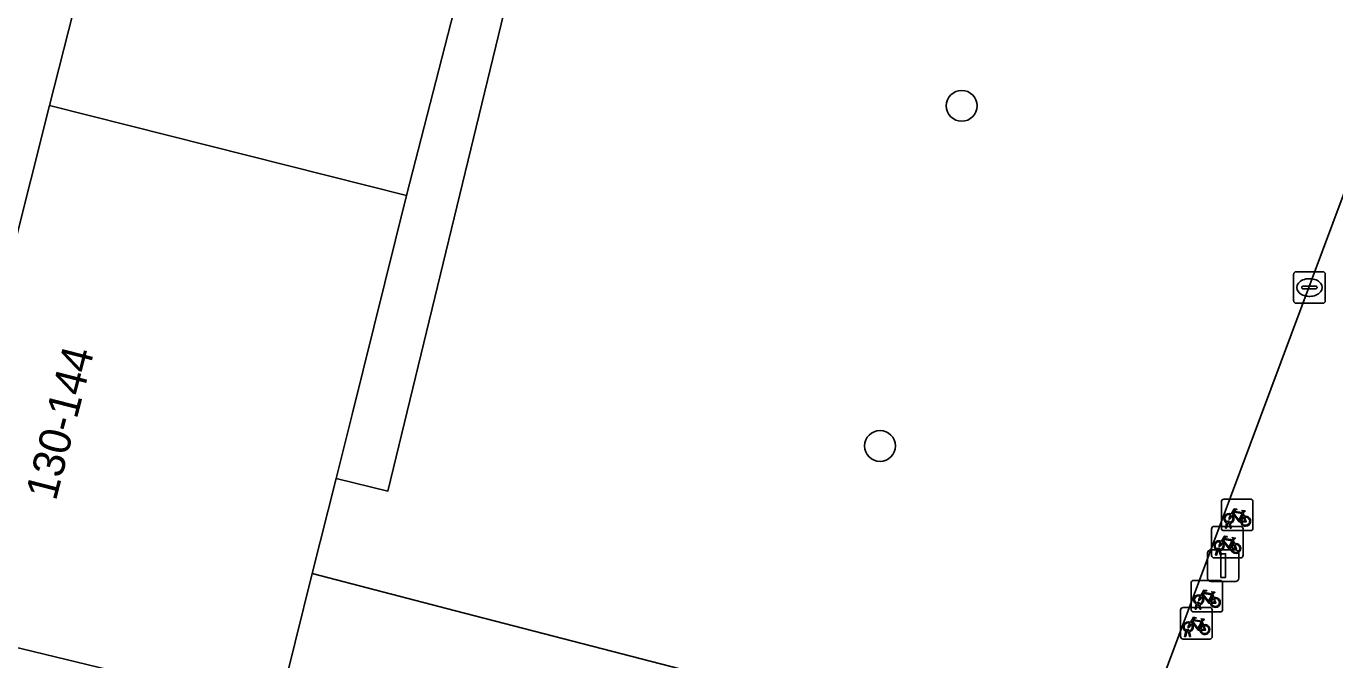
# Model space of a CAD drawing. Extents: x 163683 to 164494, y 382709 to 383872.
# Drawn here: x 164078.91 to 164120.38, y 383235.29 to 383255.37 of the extents above; entities that cross this region are included whole.
import ezdxf

# ---------------------------------------------------------------- set-up
doc = ezdxf.new("R2010")
doc.units = 0
for name, color, linetype in [('IMGEO_Boom', 7, 'Continuous'), ('IMGEO_Fietsenrek', 7, 'Continuous'), ('IMGEO_Groenvoorziening', 7, 'Continuous'), ('IMGEO_Kolk', 7, 'Continuous'), ('IMGEO_Lichtmast', 7, 'Continuous'), ('IMGEO_Pand', 7, 'Continuous'), ('IMGEO_Pand_nummerreeks', 7, 'Continuous'), ('IMGEO_Voetpad_open', 7, 'Continuous')]:
    doc.layers.add(name, color=color, linetype=linetype)

msp = doc.modelspace()

# ---------------------------------------------------------------- linework, layer by layer
at = {"layer": 'IMGEO_Boom'}
for centre in [(164108.556, 383252.845), (164105.968, 383242.067)]:
    msp.add_circle(centre, 0.489, dxfattribs=at)
at = {"layer": 'IMGEO_Fietsenrek'}
for p, q in [((164116.787, 383239.457), (164116.787, 383240.298)), ((164116.787, 383240.298), (164116.787, 383239.457)), ((164116.862, 383240.382), (164117.703, 383240.382)), ((164117.703, 383240.382), (164116.862, 383240.382)), ((164117.787, 383240.307), (164117.787, 383239.466)), ((164117.787, 383239.466), (164117.787, 383240.307)), ((164117.474, 383239.931), (164117.51, 383239.836)), ((164116.475, 383238.593), (164116.475, 383239.434)), ((164116.475, 383239.434), (164116.475, 383238.593)), ((164116.55, 383239.518), (164117.391, 383239.518)), ((164117.391, 383239.518), (164116.55, 383239.518)), ((164116.914, 383239.466), (164116.953, 383239.626)), ((164116.948, 383239.466), (164116.914, 383239.466)), ((164116.983, 383239.614), (164116.948, 383239.466)), ((164117.025, 383239.638), (164117.024, 383239.642)), ((164117.066, 383239.466), (164117.032, 383239.608)), ((164117.056, 383239.649), (164117.057, 383239.642)), ((164117.064, 383239.612), (164117.099, 383239.466)), ((164117.099, 383239.466), (164117.066, 383239.466)), ((164117.475, 383239.443), (164117.475, 383238.602)), ((164117.475, 383238.602), (164117.475, 383239.443)), ((164117.712, 383239.382), (164116.871, 383239.382)), ((164116.871, 383239.382), (164117.712, 383239.382)), ((164117.162, 383239.067), (164117.198, 383238.972)), ((164116.602, 383238.602), (164116.641, 383238.762)), ((164116.636, 383238.602), (164116.602, 383238.602)), ((164116.671, 383238.75), (164116.636, 383238.602)), ((164116.713, 383238.774), (164116.712, 383238.778)), ((164116.754, 383238.602), (164116.72, 383238.744)), ((164116.744, 383238.785), (164116.745, 383238.778)), ((164116.752, 383238.748), (164116.787, 383238.602)), ((164116.787, 383238.602), (164116.754, 383238.602)), ((164117.4, 383238.518), (164116.559, 383238.518)), ((164116.559, 383238.518), (164117.4, 383238.518)), ((164115.901, 383237.806), (164116.742, 383237.806)), ((164116.742, 383237.806), (164115.901, 383237.806)), ((164116.826, 383237.731), (164116.826, 383236.89)), ((164116.826, 383236.89), (164116.826, 383237.731)), ((164115.826, 383236.881), (164115.826, 383237.722)), ((164115.826, 383237.722), (164115.826, 383236.881)), ((164116.513, 383237.355), (164116.549, 383237.26)), ((164115.57, 383236.948), (164116.411, 383236.948)), ((164116.411, 383236.948), (164115.57, 383236.948)), ((164115.953, 383236.89), (164115.992, 383237.05)), ((164116.022, 383237.038), (164115.987, 383236.89)), ((164116.064, 383237.062), (164116.063, 383237.066)), ((164116.105, 383236.89), (164116.071, 383237.032)), ((164116.095, 383237.073), (164116.096, 383237.066)), ((164116.103, 383237.036), (164116.138, 383236.89)), ((164115.495, 383236.023), (164115.495, 383236.864)), ((164115.495, 383236.864), (164115.495, 383236.023)), ((164116.751, 383236.806), (164115.91, 383236.806)), ((164115.91, 383236.806), (164116.751, 383236.806)), ((164115.987, 383236.89), (164115.953, 383236.89)), ((164116.138, 383236.89), (164116.105, 383236.89)), ((164116.182, 383236.497), (164116.218, 383236.402)), ((164116.495, 383236.873), (164116.495, 383236.032)), ((164116.495, 383236.032), (164116.495, 383236.873)), ((164115.622, 383236.032), (164115.661, 383236.192)), ((164115.691, 383236.18), (164115.656, 383236.032)), ((164115.733, 383236.204), (164115.732, 383236.208)), ((164115.774, 383236.032), (164115.74, 383236.174)), ((164115.764, 383236.215), (164115.765, 383236.208)), ((164115.772, 383236.178), (164115.807, 383236.032)), ((164116.42, 383235.948), (164115.579, 383235.948)), ((164115.579, 383235.948), (164116.42, 383235.948)), ((164115.656, 383236.032), (164115.622, 383236.032)), ((164115.807, 383236.032), (164115.774, 383236.032))]:
    msp.add_line(p, q, dxfattribs=at)
for points in [[(164117.121, 383239.856), (164117.069, 383239.766), (164117.029, 383239.741), (164117.03, 383239.788), (164117.085, 383239.882)], [(164117.1, 383239.908), (164117.195, 383240.072), (164117.281, 383240.058), (164117.283, 383240.049), (164117.227, 383240.038), (164117.2, 383239.993), (164117.456, 383239.952)], [(164117.396, 383239.664), (164117.346, 383239.664), (164117.155, 383239.915), (164117.136, 383239.883)], [(164117.443, 383239.927), (164117.186, 383239.968), (164117.169, 383239.939), (164117.336, 383239.719), (164117.443, 383239.927)], [(164117.491, 383239.829), (164117.461, 383239.906), (164117.352, 383239.688), (164117.395, 383239.688)], [(164117.425, 383239.688), (164117.545, 383239.687), (164117.501, 383239.801)], [(164117.521, 383239.808), (164117.576, 383239.663), (164117.426, 383239.663)], [(164117.456, 383239.952), (164117.481, 383240.001), (164117.475, 383240.005), (164117.452, 383240.009), (164117.44, 383240.016), (164117.439, 383240.019), (164117.441, 383240.024), (164117.536, 383240.009), (164117.538, 383239.999), (164117.528, 383239.986), (164117.516, 383239.98), (164117.502, 383239.986), (164117.474, 383239.931)], [(164116.809, 383238.992), (164116.757, 383238.902), (164116.717, 383238.877), (164116.718, 383238.924), (164116.773, 383239.018)], [(164116.788, 383239.044), (164116.883, 383239.208), (164116.969, 383239.194), (164116.971, 383239.185), (164116.915, 383239.174), (164116.888, 383239.129), (164117.144, 383239.088)], [(164117.084, 383238.8), (164117.034, 383238.8), (164116.843, 383239.051), (164116.824, 383239.019)], [(164117.131, 383239.063), (164116.874, 383239.104), (164116.857, 383239.075), (164117.024, 383238.855), (164117.131, 383239.063)], [(164117.179, 383238.965), (164117.149, 383239.042), (164117.04, 383238.824), (164117.083, 383238.824)], [(164117.144, 383239.088), (164117.169, 383239.137), (164117.163, 383239.141), (164117.14, 383239.145), (164117.128, 383239.152), (164117.127, 383239.155), (164117.129, 383239.16), (164117.224, 383239.145), (164117.226, 383239.135), (164117.216, 383239.122), (164117.204, 383239.116), (164117.19, 383239.122), (164117.162, 383239.067)], [(164117.113, 383238.824), (164117.233, 383238.823), (164117.189, 383238.937)], [(164117.209, 383238.944), (164117.264, 383238.799), (164117.114, 383238.799)], [(164116.139, 383237.332), (164116.234, 383237.496), (164116.32, 383237.482), (164116.322, 383237.473), (164116.266, 383237.462), (164116.239, 383237.417), (164116.495, 383237.376)], [(164116.435, 383237.088), (164116.385, 383237.088), (164116.194, 383237.339), (164116.175, 383237.307)], [(164116.482, 383237.351), (164116.225, 383237.392), (164116.208, 383237.363), (164116.375, 383237.143), (164116.482, 383237.351)], [(164116.53, 383237.253), (164116.5, 383237.33), (164116.391, 383237.112), (164116.434, 383237.112)], [(164116.495, 383237.376), (164116.52, 383237.425), (164116.514, 383237.429), (164116.491, 383237.433), (164116.479, 383237.44), (164116.478, 383237.443), (164116.48, 383237.448), (164116.575, 383237.433), (164116.577, 383237.423), (164116.567, 383237.41), (164116.555, 383237.404), (164116.541, 383237.41), (164116.513, 383237.355)], [(164116.16, 383237.28), (164116.108, 383237.19), (164116.068, 383237.165), (164116.069, 383237.212), (164116.124, 383237.306)], [(164116.464, 383237.112), (164116.584, 383237.111), (164116.54, 383237.225)], [(164116.56, 383237.232), (164116.615, 383237.087), (164116.465, 383237.087)], [(164115.808, 383236.474), (164115.903, 383236.638), (164115.989, 383236.624), (164115.991, 383236.615), (164115.935, 383236.604), (164115.908, 383236.559), (164116.164, 383236.518)], [(164116.151, 383236.493), (164115.894, 383236.534), (164115.877, 383236.505), (164116.044, 383236.285), (164116.151, 383236.493)], [(164116.164, 383236.518), (164116.189, 383236.567), (164116.183, 383236.571), (164116.16, 383236.575), (164116.148, 383236.582), (164116.147, 383236.585), (164116.149, 383236.59), (164116.244, 383236.575), (164116.246, 383236.565), (164116.236, 383236.552), (164116.224, 383236.546), (164116.21, 383236.552), (164116.182, 383236.497)], [(164115.829, 383236.422), (164115.777, 383236.332), (164115.737, 383236.307), (164115.738, 383236.354), (164115.793, 383236.448)], [(164116.104, 383236.23), (164116.054, 383236.23), (164115.863, 383236.481), (164115.844, 383236.449)], [(164116.199, 383236.395), (164116.169, 383236.472), (164116.06, 383236.254), (164116.103, 383236.254)], [(164116.133, 383236.254), (164116.253, 383236.253), (164116.209, 383236.367)], [(164116.229, 383236.374), (164116.284, 383236.229), (164116.134, 383236.229)]]:
    msp.add_lwpolyline(points, dxfattribs=at)
for centre, radius, start, end in [((164116.865, 383240.304), 0.0779, 92.4484, 184.2845), ((164116.865, 383240.304), 0.0779, 92.4484, 184.2845), ((164117.709, 383240.304), 0.0779, 2.4484, 94.2845), ((164117.709, 383240.304), 0.0779, 2.4484, 94.2845), ((164117.027, 383239.767), 0.159, 62.6766, 242.1369), ((164117.027, 383239.767), 0.129, 63.3192, 238.903), ((164117.027, 383239.767), 0.129, 283.6043, 43.4302), ((164117.027, 383239.767), 0.159, 283.5766, 46.6042), ((164117.554, 383239.683), 0.159, 113.3408, 178.3217), ((164117.554, 383239.683), 0.159, 187.0065, 105.7708), ((164117.554, 383239.683), 0.129, 113.923, 177.9556), ((164117.554, 383239.683), 0.129, 188.6715, 104.5883), ((164116.553, 383239.44), 0.0779, 92.4484, 184.2845), ((164116.553, 383239.44), 0.0779, 92.4484, 184.2845), ((164116.865, 383239.46), 0.0779, 182.4484, 274.2845), ((164116.865, 383239.46), 0.0779, 182.4484, 274.2845), ((164117.007, 383239.638), 0.0499, 12.8025, 158.6934), ((164117.027, 383239.767), 0.159, 253.9967, 271.7867), ((164117.007, 383239.638), 0.0174, 12.8025, 163.4502), ((164117.027, 383239.767), 0.129, 253.415, 269.0204), ((164117.397, 383239.44), 0.0779, 2.4484, 94.2845), ((164117.397, 383239.44), 0.0779, 2.4484, 94.2845), ((164117.709, 383239.46), 0.0779, 272.4484, 4.2845), ((164117.709, 383239.46), 0.0779, 272.4484, 4.2845), ((164116.715, 383238.903), 0.159, 62.6766, 242.1369), ((164116.715, 383238.903), 0.129, 63.3192, 238.903), ((164116.715, 383238.903), 0.129, 283.6043, 43.4302), ((164116.715, 383238.903), 0.159, 283.5766, 46.6042), ((164117.242, 383238.819), 0.159, 187.0065, 105.7708), ((164116.553, 383238.596), 0.0779, 182.4484, 274.2845), ((164116.553, 383238.596), 0.0779, 182.4484, 274.2845), ((164116.695, 383238.774), 0.0499, 12.8025, 158.6934), ((164116.715, 383238.903), 0.159, 253.9967, 271.7867), ((164116.695, 383238.774), 0.0174, 12.8025, 163.4502), ((164116.715, 383238.903), 0.129, 253.415, 269.0204), ((164117.242, 383238.819), 0.159, 113.3408, 178.3217), ((164117.242, 383238.819), 0.129, 113.923, 177.9556), ((164117.242, 383238.819), 0.129, 188.6715, 104.5883), ((164117.397, 383238.596), 0.0779, 272.4484, 4.2845), ((164117.397, 383238.596), 0.0779, 272.4484, 4.2845), ((164115.904, 383237.728), 0.0779, 92.4484, 184.2845), ((164115.904, 383237.728), 0.0779, 92.4484, 184.2845), ((164116.748, 383237.728), 0.0779, 2.4484, 94.2845), ((164116.748, 383237.728), 0.0779, 2.4484, 94.2845), ((164116.066, 383237.191), 0.159, 62.6766, 242.1369), ((164116.066, 383237.191), 0.129, 63.3192, 238.903), ((164115.573, 383236.87), 0.0779, 92.4484, 184.2845), ((164115.573, 383236.87), 0.0779, 92.4484, 184.2845), ((164116.046, 383237.062), 0.0499, 12.8025, 158.6934), ((164116.066, 383237.191), 0.159, 253.9967, 271.7867), ((164116.046, 383237.062), 0.0174, 12.8025, 163.4502), ((164116.066, 383237.191), 0.129, 253.415, 269.0204), ((164116.066, 383237.191), 0.129, 283.6043, 43.4302), ((164116.066, 383237.191), 0.159, 283.5766, 46.6042), ((164116.417, 383236.87), 0.0779, 2.4484, 94.2845), ((164116.417, 383236.87), 0.0779, 2.4484, 94.2845), ((164116.593, 383237.107), 0.159, 113.3408, 178.3217), ((164116.593, 383237.107), 0.159, 187.0065, 105.7708), ((164116.593, 383237.107), 0.129, 113.923, 177.9556), ((164116.593, 383237.107), 0.129, 188.6715, 104.5883), ((164115.735, 383236.333), 0.159, 62.6766, 242.1369), ((164115.904, 383236.884), 0.0779, 182.4484, 274.2845), ((164115.904, 383236.884), 0.0779, 182.4484, 274.2845), ((164116.748, 383236.884), 0.0779, 272.4484, 4.2845), ((164116.748, 383236.884), 0.0779, 272.4484, 4.2845), ((164115.735, 383236.333), 0.129, 63.3192, 238.903), ((164115.715, 383236.204), 0.0499, 12.8025, 158.6934), ((164115.735, 383236.333), 0.159, 253.9967, 271.7867), ((164115.715, 383236.204), 0.0174, 12.8025, 163.4502), ((164115.735, 383236.333), 0.129, 253.415, 269.0204), ((164115.735, 383236.333), 0.129, 283.6043, 43.4302), ((164115.735, 383236.333), 0.159, 283.5766, 46.6042), ((164116.262, 383236.249), 0.159, 113.3408, 178.3217), ((164116.262, 383236.249), 0.159, 187.0065, 105.7708), ((164116.262, 383236.249), 0.129, 113.923, 177.9556), ((164116.262, 383236.249), 0.129, 188.6715, 104.5883), ((164115.573, 383236.026), 0.0779, 182.4484, 274.2845), ((164115.573, 383236.026), 0.0779, 182.4484, 274.2845), ((164116.417, 383236.026), 0.0779, 272.4484, 4.2845), ((164116.417, 383236.026), 0.0779, 272.4484, 4.2845)]:
    msp.add_arc(centre, radius, start, end, dxfattribs=at)
at = {"layer": 'IMGEO_Groenvoorziening'}
msp.add_lwpolyline([(164120.646, 383250), (164123.272, 383257.038), (164123.622, 383257.976), (164096.288, 383265.053), (164094.222, 383256.527), (164090.371, 383240.637), (164088.728, 383241.035), (164087.976, 383238.019), (164090.482, 383237.371), (164092.518, 383236.844), (164113.599, 383231.393), (164114.133, 383232.549)], close=True, dxfattribs=at)
at = {"layer": 'IMGEO_Kolk'}
for p, q in [((164119.077, 383246.661), (164119.077, 383247.513)), ((164119.152, 383247.587), (164120.004, 383247.587)), ((164119.565, 383247.367), (164119.59, 383247.367)), ((164120.078, 383247.513), (164120.078, 383246.661)), ((164119.336, 383247.081), (164119.336, 383247.093)), ((164119.774, 383247.044), (164119.376, 383247.044)), ((164119.379, 383247.13), (164119.777, 383247.13)), ((164119.82, 383247.093), (164119.82, 383247.081)), ((164120.004, 383246.587), (164119.152, 383246.587)), ((164119.588, 383246.807), (164119.563, 383246.807))]:
    msp.add_line(p, q, dxfattribs=at)
for points in [[(164119.077, 383246.661), (164119.077, 383247.513)], [(164119.152, 383247.587), (164120.004, 383247.587)], [(164120.078, 383247.513), (164120.078, 383246.661)], [(164120.004, 383246.587), (164119.152, 383246.587)]]:
    msp.add_lwpolyline(points, dxfattribs=at)
for centre, radius, start, end in [((164119.154, 383247.511), 0.0765, 91.552, 178.448), ((164119.154, 383247.511), 0.0765, 91.552, 178.448), ((164120.002, 383247.511), 0.0765, 1.552, 88.448), ((164120.002, 383247.511), 0.0765, 1.552, 88.448), ((164119.376, 383247.09), 0.0403, 85.8775, 175.7526), ((164119.373, 383247.08), 0.0366, 178.938, 274.7102), ((164119.777, 383247.087), 0.043, 264.8664, 352.4533), ((164119.781, 383247.092), 0.0386, 1.7309, 96.639), ((164119.154, 383246.663), 0.0765, 181.552, 268.448), ((164119.154, 383246.663), 0.0765, 181.552, 268.448), ((164120.002, 383246.663), 0.0765, 271.552, 358.448), ((164120.002, 383246.663), 0.0765, 271.552, 358.448)]:
    msp.add_arc(centre, radius, start, end, dxfattribs=at)
for centre, major_axis, ratio, start_param, end_param in [((164119.564, 383247.087), (-0.387, 0.002), 0.722429, 4.712389, 7.853982), ((164119.589, 383247.087), (-0.39, 0.002), 0.717154, 1.570796, 4.712389)]:
    msp.add_ellipse(centre, major_axis=major_axis, ratio=ratio, start_param=start_param, end_param=end_param, dxfattribs=at)
at = {"layer": 'IMGEO_Lichtmast'}
for p, q in [((164116.35, 383237.875), (164116.35, 383238.675)), ((164116.35, 383238.675), (164116.35, 383237.875)), ((164116.45, 383238.775), (164117.24, 383238.775)), ((164117.24, 383238.775), (164116.45, 383238.775)), ((164117.34, 383238.675), (164117.34, 383237.875)), ((164117.34, 383237.875), (164117.34, 383238.675)), ((164117.24, 383237.775), (164116.45, 383237.775)), ((164116.45, 383237.775), (164117.24, 383237.775))]:
    msp.add_line(p, q, dxfattribs=at)
msp.add_lwpolyline([(164116.77, 383238.65), (164116.92, 383238.65), (164116.92, 383237.9), (164116.77, 383237.9), (164116.77, 383238.65)], dxfattribs=at)
for centre, start, end in [((164116.45, 383238.675), 90, 180), ((164116.45, 383238.675), 90, 180), ((164117.24, 383238.675), 0, 90), ((164117.24, 383238.675), 360, 90), ((164116.45, 383237.875), 180, 270), ((164116.45, 383237.875), 180, 270), ((164117.24, 383237.875), 270, 0), ((164117.24, 383237.875), 270, 0)]:
    msp.add_arc(centre, 0.1, start, end, dxfattribs=at)
at = {"layer": 'IMGEO_Pand'}
for points in [[(164079.651, 383252.859), (164090.965, 383250), (164092.732, 383256.916), (164094.678, 383264.537), (164083.373, 383267.424), (164081.75, 383261.072), (164081.309, 383261.185), (164080.57, 383258.293), (164080.997, 383258.184)], [(164089.235, 383243.065), (164090.965, 383250), (164079.651, 383252.859), (164077.875, 383245.831), (164077.42, 383245.941), (164076.702, 383242.978), (164077.023, 383242.901), (164075.456, 383236.441), (164086.89, 383233.668), (164087.976, 383238.019), (164088.728, 383241.035)]]:
    msp.add_lwpolyline(points, close=True, dxfattribs=at)
at = {"layer": 'IMGEO_Voetpad_open'}
msp.add_lwpolyline([(164120.646, 383250), (164114.133, 383232.549), (164113.599, 383231.393), (164092.518, 383236.844), (164090.482, 383237.371), (164087.976, 383238.019), (164086.89, 383233.668), (164075.456, 383236.441), (164077.023, 383242.901), (164076.702, 383242.978), (164077.42, 383245.941), (164077.875, 383245.831), (164079.651, 383252.859), (164080.997, 383258.184), (164080.57, 383258.293), (164081.309, 383261.185), (164081.75, 383261.072), (164083.373, 383267.424), (164083.709, 383268.31)], dxfattribs=at)
msp.add_lwpolyline([(164094.222, 383256.527), (164092.732, 383256.916), (164090.965, 383250), (164089.235, 383243.065), (164088.728, 383241.035), (164090.371, 383240.637)], close=True, dxfattribs=at)

# ---------------------------------------------------------------- texts
at = {"layer": 'IMGEO_Pand_nummerreeks'}
msp.add_text('130-144', height=1, rotation=75.6186, dxfattribs=at).set_placement((164079.845, 383240.298))

doc.saveas('drawing.dxf')
